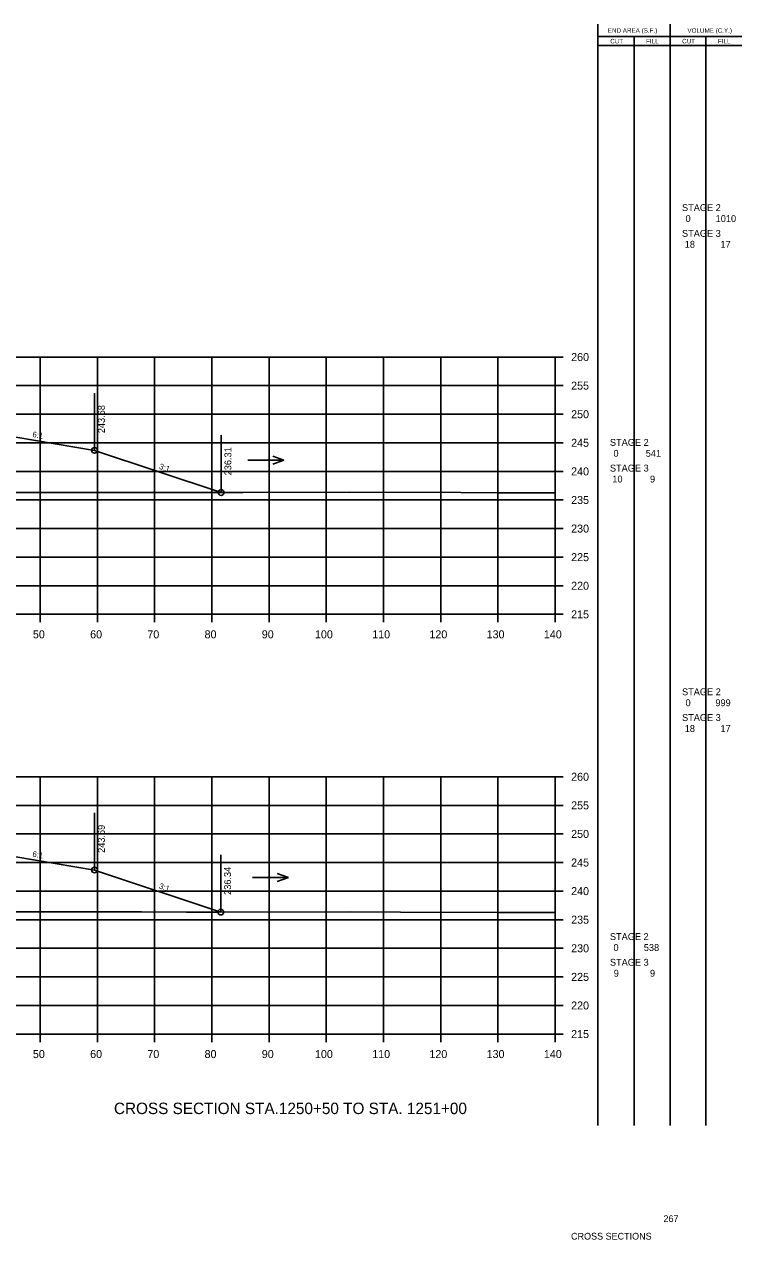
# Model space of a CAD drawing. Extents: x 1342547 to 1344156, y -1532351 to -1517216.
# Drawn here: x 1342750.1 to 1342875.5, y -1527247 to -1527034.4 of the extents above; entities that cross this region are included whole.
import ezdxf

# ---------------------------------------------------------------- set-up
doc = ezdxf.new("R2010")
doc.units = 0
for name, color, linetype in [('Level 2', 7, 'Continuous'), ('R_Axis', 7, 'Continuous'), ('R_Axis Annot', 7, 'Continuous'), ('R_Border Notes', 7, 'Continuous'), ('R_Draft', 7, 'Continuous'), ('R_Exist Surface', 7, 'Continuous'), ('R_Fin Surface', 7, 'Continuous'), ('R_Grid', 7, 'Continuous'), ('R_No Plot', 7, 'Continuous'), ('R_Water', 7, 'Continuous'), ('R_Xsect Elev', 7, 'Continuous'), ('R_Xsect Slope', 7, 'Continuous')]:
    doc.layers.add(name, color=color, linetype=linetype)

msp = doc.modelspace()

# ---------------------------------------------------------------- linework, layer by layer
at = {"layer": 'Level 2'}
for p, q in [((1342850.33, -1527227.04), (1342850.32, -1527034.43)), ((1342862.99, -1527227.04), (1342862.99, -1527034.43)), ((1342850.32, -1527036.59), (1342863.59, -1527036.59)), ((1342856.66, -1527227.04), (1342856.66, -1527036.59)), ((1342863.59, -1527036.59), (1342875.48, -1527036.59)), ((1342869.23, -1527227.04), (1342869.23, -1527036.59)), ((1342850.32, -1527038.16), (1342863.59, -1527038.16)), ((1342863.59, -1527038.16), (1342875.48, -1527038.16))]:
    msp.add_line(p, q, dxfattribs=at)
at = {"layer": 'R_Axis'}
for p, q in [((1342842.87, -1527137.63), (1342842.87, -1527092.63)), ((1342844.27, -1527092.63), (1342842.87, -1527092.63)), ((1342844.27, -1527097.63), (1342842.87, -1527097.63)), ((1342844.27, -1527102.63), (1342842.87, -1527102.63)), ((1342844.27, -1527107.63), (1342842.87, -1527107.63)), ((1342844.27, -1527112.63), (1342842.87, -1527112.63)), ((1342844.27, -1527117.63), (1342842.87, -1527117.63)), ((1342844.27, -1527122.63), (1342842.87, -1527122.63)), ((1342844.27, -1527127.63), (1342842.87, -1527127.63)), ((1342844.27, -1527132.63), (1342842.87, -1527132.63)), ((1342562.87, -1527137.63), (1342842.87, -1527137.63)), ((1342752.87, -1527139.03), (1342752.87, -1527137.63)), ((1342762.87, -1527139.03), (1342762.87, -1527137.63)), ((1342772.87, -1527139.03), (1342772.87, -1527137.63)), ((1342782.87, -1527139.03), (1342782.87, -1527137.63)), ((1342792.87, -1527139.03), (1342792.87, -1527137.63)), ((1342802.87, -1527139.03), (1342802.87, -1527137.63)), ((1342812.87, -1527139.03), (1342812.87, -1527137.63)), ((1342822.87, -1527139.03), (1342822.87, -1527137.63)), ((1342832.87, -1527139.03), (1342832.87, -1527137.63)), ((1342842.87, -1527139.03), (1342842.87, -1527137.63)), ((1342844.27, -1527137.63), (1342842.87, -1527137.63)), ((1342842.87, -1527211.04), (1342842.87, -1527166.04)), ((1342844.27, -1527166.04), (1342842.87, -1527166.04)), ((1342844.27, -1527171.04), (1342842.87, -1527171.04)), ((1342844.27, -1527176.04), (1342842.87, -1527176.04)), ((1342844.27, -1527181.04), (1342842.87, -1527181.04)), ((1342844.27, -1527186.04), (1342842.87, -1527186.04)), ((1342844.27, -1527191.04), (1342842.87, -1527191.04)), ((1342844.27, -1527196.04), (1342842.87, -1527196.04)), ((1342844.27, -1527201.04), (1342842.87, -1527201.04)), ((1342844.27, -1527206.04), (1342842.87, -1527206.04)), ((1342562.87, -1527211.04), (1342842.87, -1527211.04)), ((1342752.87, -1527212.44), (1342752.87, -1527211.04)), ((1342762.87, -1527212.44), (1342762.87, -1527211.04)), ((1342772.87, -1527212.44), (1342772.87, -1527211.04)), ((1342782.87, -1527212.44), (1342782.87, -1527211.04)), ((1342792.87, -1527212.44), (1342792.87, -1527211.04)), ((1342802.87, -1527212.44), (1342802.87, -1527211.04)), ((1342812.87, -1527212.44), (1342812.87, -1527211.04)), ((1342822.87, -1527212.44), (1342822.87, -1527211.04)), ((1342832.87, -1527212.44), (1342832.87, -1527211.04)), ((1342842.87, -1527212.44), (1342842.87, -1527211.04)), ((1342844.27, -1527211.04), (1342842.87, -1527211.04))]:
    msp.add_line(p, q, dxfattribs=at)
at = {"layer": 'R_Exist Surface'}
for points in [[(1342746.16, -1527116.31), (1342768.24, -1527116.32), (1342778.38, -1527116.33), (1342788.29, -1527116.32), (1342806.9, -1527116.29), (1342826.36, -1527116.32), (1342832.88, -1527116.36), (1342842.87, -1527116.39)], [(1342746.15, -1527189.64), (1342770.58, -1527189.67), (1342778.46, -1527189.71), (1342783.84, -1527189.7), (1342807.08, -1527189.69), (1342815.86, -1527189.72), (1342832.74, -1527189.76), (1342842.87, -1527189.8)]]:
    msp.add_lwpolyline(points, dxfattribs=at)
at = {"layer": 'R_Fin Surface'}
for points in [[(1342639.81, -1527110.14), (1342643.37, -1527108.95), (1342657.09, -1527106.66), (1342665.37, -1527105.28), (1342671.37, -1527105.04), (1342673.37, -1527105), (1342702.87, -1527104.41), (1342732.37, -1527105), (1342734.37, -1527105.04), (1342740.37, -1527105.28), (1342748.64, -1527106.66), (1342762.37, -1527108.95), (1342784.48, -1527116.32)], [(1342640.02, -1527183.46), (1342643.37, -1527182.35), (1342657.09, -1527180.06), (1342665.37, -1527178.68), (1342671.37, -1527178.44), (1342673.37, -1527178.4), (1342702.87, -1527177.81), (1342732.37, -1527178.4), (1342734.37, -1527178.44), (1342740.37, -1527178.68), (1342748.64, -1527180.06), (1342762.37, -1527182.35), (1342784.42, -1527189.7)]]:
    msp.add_lwpolyline(points, dxfattribs=at)
at = {"layer": 'R_Grid'}
for p, q in [((1342562.87, -1527092.63), (1342842.87, -1527092.63)), ((1342752.87, -1527137.63), (1342752.87, -1527092.63)), ((1342762.87, -1527137.63), (1342762.87, -1527092.63)), ((1342772.87, -1527137.63), (1342772.87, -1527092.63)), ((1342782.87, -1527137.63), (1342782.87, -1527092.63)), ((1342792.87, -1527137.63), (1342792.87, -1527092.63)), ((1342802.87, -1527137.63), (1342802.87, -1527092.63)), ((1342812.87, -1527137.63), (1342812.87, -1527092.63)), ((1342822.87, -1527137.63), (1342822.87, -1527092.63)), ((1342832.87, -1527137.63), (1342832.87, -1527092.63)), ((1342842.87, -1527137.63), (1342842.87, -1527092.63)), ((1342562.87, -1527097.63), (1342842.87, -1527097.63)), ((1342562.87, -1527102.63), (1342842.87, -1527102.63)), ((1342562.87, -1527107.63), (1342842.87, -1527107.63)), ((1342562.87, -1527112.63), (1342842.87, -1527112.63)), ((1342562.87, -1527117.63), (1342842.87, -1527117.63)), ((1342562.87, -1527122.63), (1342842.87, -1527122.63)), ((1342562.87, -1527127.63), (1342842.87, -1527127.63)), ((1342562.87, -1527132.63), (1342842.87, -1527132.63)), ((1342562.87, -1527137.63), (1342842.87, -1527137.63)), ((1342562.87, -1527166.04), (1342842.87, -1527166.04)), ((1342752.87, -1527211.04), (1342752.87, -1527166.04)), ((1342762.87, -1527211.04), (1342762.87, -1527166.04)), ((1342772.87, -1527211.04), (1342772.87, -1527166.04)), ((1342782.87, -1527211.04), (1342782.87, -1527166.04)), ((1342792.87, -1527211.04), (1342792.87, -1527166.04)), ((1342802.87, -1527211.04), (1342802.87, -1527166.04)), ((1342812.87, -1527211.04), (1342812.87, -1527166.04)), ((1342822.87, -1527211.04), (1342822.87, -1527166.04)), ((1342832.87, -1527211.04), (1342832.87, -1527166.04)), ((1342842.87, -1527211.04), (1342842.87, -1527166.04)), ((1342562.87, -1527171.04), (1342842.87, -1527171.04)), ((1342562.87, -1527176.04), (1342842.87, -1527176.04)), ((1342562.87, -1527181.04), (1342842.87, -1527181.04)), ((1342562.87, -1527186.04), (1342842.87, -1527186.04)), ((1342562.87, -1527191.04), (1342842.87, -1527191.04)), ((1342562.87, -1527196.04), (1342842.87, -1527196.04)), ((1342562.87, -1527201.04), (1342842.87, -1527201.04)), ((1342562.87, -1527206.04), (1342842.87, -1527206.04)), ((1342562.87, -1527211.04), (1342842.87, -1527211.04))]:
    msp.add_line(p, q, dxfattribs=at)
at = {"layer": 'R_No Plot'}
for centre in [(1342762.37, -1527108.95), (1342784.48, -1527116.32), (1342762.37, -1527182.35), (1342784.42, -1527189.7)]:
    msp.add_circle(centre, 0.5, dxfattribs=at)
at = {"layer": 'R_Water'}
for p, q in [((1342789.18, -1527110.68), (1342795.47, -1527110.68)), ((1342795.47, -1527110.68), (1342793.54, -1527109.98)), ((1342795.47, -1527110.68), (1342793.54, -1527111.38)), ((1342796.24, -1527183.65), (1342794.31, -1527182.95)), ((1342789.95, -1527183.65), (1342796.24, -1527183.65)), ((1342796.24, -1527183.65), (1342794.31, -1527184.35))]:
    msp.add_line(p, q, dxfattribs=at)
at = {"layer": 'R_Xsect Elev'}
for p, q in [((1342762.37, -1527108.95), (1342762.37, -1527098.95)), ((1342784.48, -1527116.32), (1342784.48, -1527106.32)), ((1342762.37, -1527182.35), (1342762.37, -1527172.35)), ((1342784.42, -1527189.7), (1342784.42, -1527179.7))]:
    msp.add_line(p, q, dxfattribs=at)

# ---------------------------------------------------------------- texts
at = {"layer": 'Level 2'}
for s, height, p in [('END AREA (S.F.)', 0.7937, (1342852.08, -1527035.91)), ('VOLUME (C.Y.)', 0.7937, (1342865.99, -1527035.91)), ('CUT', 0.794, (1342852.5, -1527037.77)), ('FILL', 0.794, (1342858.76, -1527037.77)), ('CUT', 0.794, (1342865.07, -1527037.77)), ('FILL', 0.794, (1342871.33, -1527037.77)), (' STAGE 2 ', 1.2, (1342864.6, -1527067.1)), ('0', 1.2, (1342865.67, -1527069.01)), ('1010', 1.2, (1342870.93, -1527069.01)), (' STAGE 3 ', 1.2, (1342864.6, -1527071.6)), ('18', 1.2, (1342865.52, -1527073.51)), ('17', 1.2, (1342871.77, -1527073.51)), (' STAGE 2 ', 1.2, (1342852, -1527108.16)), ('0', 1.2, (1342853.07, -1527110.07)), ('541', 1.2, (1342858.71, -1527110.07)), (' STAGE 3 ', 1.2, (1342852, -1527112.66)), ('10', 1.2, (1342852.87, -1527114.57)), ('9', 1.2, (1342859.45, -1527114.57)), (' STAGE 2 ', 1.2, (1342864.6, -1527151.78)), ('0', 1.2, (1342865.67, -1527153.7)), ('999', 1.2, (1342870.88, -1527153.7)), (' STAGE 3 ', 1.2, (1342864.6, -1527156.28)), ('18', 1.2, (1342865.52, -1527158.2)), ('17', 1.2, (1342871.77, -1527158.2)), (' STAGE 2 ', 1.2, (1342852, -1527194.59)), ('0', 1.2, (1342853.07, -1527196.51)), ('538', 1.2, (1342858.37, -1527196.51)), (' STAGE 3 ', 1.2, (1342852, -1527199.09)), ('9', 1.2, (1342853.12, -1527201.01)), ('9', 1.2, (1342859.45, -1527201.01))]:
    msp.add_text(s, height=height, dxfattribs=at).set_placement(p)
at = {"layer": 'R_Axis Annot'}
for s, p in [('260', (1342845.67, -1527093.33)), ('255', (1342845.67, -1527098.33)), ('250', (1342845.67, -1527103.33)), ('245', (1342845.67, -1527108.33)), ('240', (1342845.67, -1527113.33)), ('235', (1342845.67, -1527118.33)), ('230', (1342845.67, -1527123.33)), ('225', (1342845.67, -1527128.33)), ('220', (1342845.67, -1527133.33)), ('215', (1342845.67, -1527138.33)), ('50', (1342751.6, -1527141.83)), ('60', (1342761.6, -1527141.83)), ('70', (1342771.6, -1527141.83)), ('80', (1342781.6, -1527141.83)), ('90', (1342791.6, -1527141.83)), ('100', (1342800.9, -1527141.83)), ('110', (1342810.9, -1527141.83)), ('120', (1342820.9, -1527141.83)), ('130', (1342830.9, -1527141.83)), ('140', (1342840.9, -1527141.83)), ('260', (1342845.67, -1527166.74)), ('255', (1342845.67, -1527171.74)), ('250', (1342845.67, -1527176.74)), ('245', (1342845.67, -1527181.74)), ('240', (1342845.67, -1527186.74)), ('235', (1342845.67, -1527191.74)), ('230', (1342845.67, -1527196.74)), ('225', (1342845.67, -1527201.74)), ('220', (1342845.67, -1527206.74)), ('215', (1342845.67, -1527211.74)), ('50', (1342751.6, -1527215.24)), ('60', (1342761.6, -1527215.24)), ('70', (1342771.6, -1527215.24)), ('80', (1342781.6, -1527215.24)), ('90', (1342791.6, -1527215.24)), ('100', (1342800.9, -1527215.24)), ('110', (1342810.9, -1527215.24)), ('120', (1342820.9, -1527215.24)), ('130', (1342830.9, -1527215.24)), ('140', (1342840.9, -1527215.24))]:
    msp.add_text(s, height=1.4, dxfattribs=at).set_placement(p)
at = {"layer": 'R_Border Notes'}
for s, height, p in [('267', 1.178, (1342861.8, -1527243.93)), ('CROSS SECTIONS', 1.1775, (1342845.65, -1527246.99))]:
    msp.add_text(s, height=height, dxfattribs=at).set_placement(p)
at = {"layer": 'R_Draft'}
msp.add_text('CROSS SECTION STA.1250+50 TO STA. 1251+00', height=2, dxfattribs=at).set_placement((1342765.76, -1527225.04))
at = {"layer": 'R_Xsect Elev'}
for s, p in [('243.68', (1342764.17, -1527105.95)), ('236.31', (1342786.28, -1527113.32)), ('243.69', (1342764.17, -1527179.35)), ('236.34', (1342786.22, -1527186.7))]:
    msp.add_text(s, height=1.2, rotation=90, dxfattribs=at).set_placement(p)
at = {"layer": 'R_Xsect Slope'}
for s, rotation, p in [('6:1', 350.5377, (1342751.45, -1527106.62)), ('3:1', 341.5651, (1342773.58, -1527112.16)), ('6:1', 350.5377, (1342751.45, -1527180.02)), ('3:1', 341.5651, (1342773.55, -1527185.55))]:
    msp.add_text(s, height=1, rotation=rotation, dxfattribs=at).set_placement(p)

doc.saveas('drawing.dxf')
